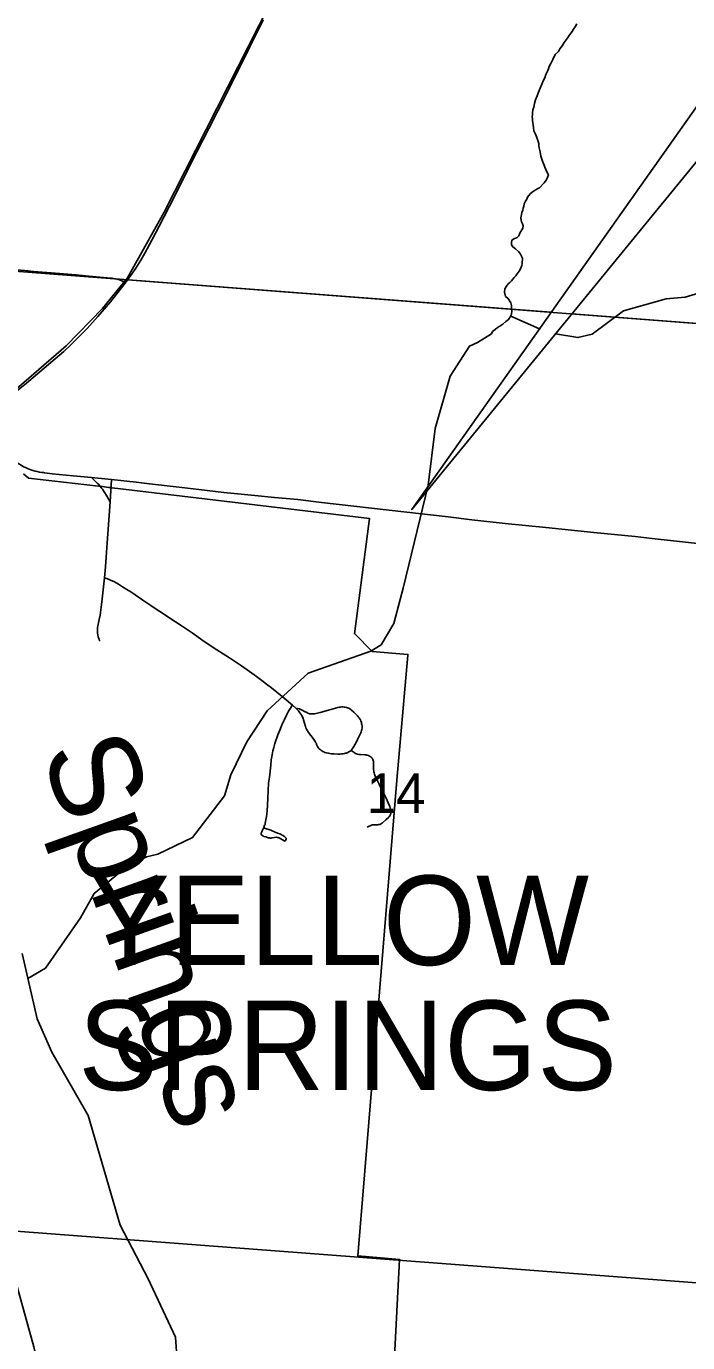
# Model space of a CAD drawing. Extents: x -1.4 to 35.4, y 0 to 22.
# Drawn here: x 20.085 to 20.785, y 16.67 to 18.063 of the extents above; entities that cross this region are included whole.
import ezdxf

# ---------------------------------------------------------------- set-up
doc = ezdxf.new("R2010")
doc.units = 0
for name, color, linetype in [('GM_X_Corporation', 7, 'Continuous'), ('GM_X_Corporation_Text', 7, 'Continuous'), ('GM_X_County_Road', 7, 'Continuous'), ('GM_X_Minor_River', 7, 'Continuous'), ('GM_X_Minor_River_Text', 7, 'Continuous'), ('GM_X_Rail_Line', 7, 'Continuous'), ('GM_X_Section', 7, 'Continuous'), ('GM_X_Section_Text', 7, 'Continuous'), ('GM_X_State_Route', 7, 'Continuous'), ('GM_X_Township_Road', 7, 'Continuous'), ('GM_X_US_Route', 7, 'Continuous'), ('SH_Data', 7, 'Continuous')]:
    doc.layers.add(name, color=color, linetype=linetype)

msp = doc.modelspace()

# ---------------------------------------------------------------- linework, layer by layer
at = {"layer": 'GM_X_Corporation'}
msp.add_lwpolyline([(20.0819, 17.5894), (20.0872, 17.5848), (20.1614, 17.5762), (20.1632, 17.576), (20.1652, 17.5758), (20.1723, 17.5749), (20.1743, 17.5747), (20.1754, 17.5746), (20.1818, 17.5738), (20.4479, 17.5421), (20.4323, 17.4201), (20.4324, 17.42), (20.4508, 17.4012), (20.4887, 17.3982), (20.4886, 17.3973), (20.477, 17.2652), (20.4454, 16.8815), (20.4356, 16.7615), (20.4798, 16.7579), (20.4734, 16.6344)], dxfattribs=at)
at = {"layer": 'GM_X_County_Road'}
msp.add_lwpolyline([(20.0211, 17.8098), (20.0409, 17.808), (20.0597, 17.8062), (20.0834, 17.8043), (20.0927, 17.8035), (20.1113, 17.8019), (20.1378, 17.7997), (20.1513, 17.7986), (20.1706, 17.7968), (20.1733, 17.7965), (20.1759, 17.7962), (20.1791, 17.7957), (20.182, 17.795), (20.1845, 17.7941), (20.1867, 17.793), (20.1897, 17.791)], dxfattribs=at)
at = {"layer": 'GM_X_Minor_River'}
msp.add_line((20.5974, 17.7562), (20.6278, 17.7427), dxfattribs=at)
for points in [[(20.6335, 18.0085), (20.6347, 18.0119), (20.6355, 18.0141), (20.6367, 18.016), (20.6374, 18.0179), (20.6382, 18.0202), (20.6398, 18.0236), (20.6418, 18.0277), (20.6445, 18.033), (20.6479, 18.0364), (20.6495, 18.039), (20.6518, 18.0424), (20.6541, 18.0458), (20.6572, 18.05), (20.6599, 18.0541), (20.6623, 18.0575), (20.6638, 18.0598), (20.6654, 18.0624), (20.6673, 18.0654)], [(20.5624, 17.7283), (20.5769, 17.7376), (20.5781, 17.7399), (20.5808, 17.7421), (20.5835, 17.744), (20.5858, 17.7455), (20.5892, 17.7477), (20.5923, 17.7504), (20.5946, 17.7522), (20.5961, 17.7541), (20.5973, 17.756), (20.5981, 17.7583), (20.5985, 17.7617), (20.5981, 17.7643), (20.5982, 17.7674), (20.5975, 17.7704), (20.5945, 17.7751), (20.5919, 17.777), (20.5908, 17.7816), (20.5912, 17.785), (20.5928, 17.788), (20.5947, 17.7903), (20.5966, 17.7918), (20.5981, 17.7936), (20.6012, 17.797), (20.6028, 17.7989), (20.6043, 17.8008), (20.6062, 17.8038), (20.6078, 17.8061), (20.609, 17.8098), (20.6094, 17.8117), (20.6098, 17.8174), (20.6076, 17.8217), (20.6057, 17.8247), (20.6024, 17.8274), (20.5997, 17.8294), (20.5982, 17.8317), (20.5983, 17.834), (20.5987, 17.8366), (20.6014, 17.8385), (20.604, 17.8392), (20.606, 17.8411), (20.6071, 17.8441), (20.6091, 17.8475), (20.6102, 17.8494), (20.6106, 17.8517), (20.6099, 17.854), (20.6088, 17.8559), (20.6084, 17.8578), (20.6081, 17.8601), (20.6089, 17.8639), (20.6093, 17.8658), (20.6101, 17.8684), (20.6105, 17.8703), (20.6113, 17.8726), (20.6117, 17.8749), (20.6129, 17.8779), (20.6144, 17.8801), (20.6152, 17.882), (20.6164, 17.8839), (20.6183, 17.8858), (20.6214, 17.8884), (20.624, 17.8899), (20.626, 17.8914), (20.6279, 17.8921), (20.6329, 17.8974), (20.6348, 17.9), (20.6364, 17.903), (20.6372, 17.9057), (20.6353, 17.9095), (20.6346, 17.9114), (20.6335, 17.9137), (20.6327, 17.916), (20.6316, 17.9183), (20.6309, 17.9202), (20.6302, 17.9222), (20.6291, 17.9256), (20.6284, 17.9302), (20.6276, 17.9344), (20.6273, 17.9363), (20.6273, 17.9389), (20.6255, 17.9443), (20.624, 17.9481), (20.6229, 17.95), (20.6218, 17.9523), (20.6215, 17.9558), (20.6211, 17.9584), (20.6208, 17.9611), (20.6204, 17.963), (20.6205, 17.9653), (20.6201, 17.9672), (20.6205, 17.9695), (20.6205, 17.9714), (20.6209, 17.9744), (20.6217, 17.9774), (20.6226, 17.9812), (20.6237, 17.985), (20.6253, 17.9892), (20.6269, 17.9933), (20.632, 18.0058), (20.6335, 18.0085)], [(20.6448, 17.7375), (20.6685, 17.7335), (20.6834, 17.737), (20.7168, 17.7618), (20.7618, 17.7746), (20.782, 17.7761), (20.8148, 17.786)], [(20.0866, 17.0553), (20.1052, 17.0662), (20.1422, 17.1193), (20.1567, 17.1452), (20.1905, 17.173), (20.212, 17.1839), (20.2241, 17.1867), (20.2608, 17.2045), (20.2946, 17.2486), (20.3015, 17.2708), (20.3181, 17.3058), (20.3399, 17.3383), (20.3831, 17.3784), (20.4494, 17.4017), (20.4605, 17.4083), (20.4738, 17.4308), (20.4804, 17.4561), (20.4836, 17.4682), (20.51, 17.5773), (20.5176, 17.6371), (20.5335, 17.6926), (20.5538, 17.7244), (20.5624, 17.7283)], [(20.2469, 16.6153), (20.2428, 16.6757), (20.2138, 16.7374), (20.1842, 16.7941), (20.1505, 16.9101), (20.1121, 16.9773), (20.0966, 17.0125), (20.0805, 17.0815)]]:
    msp.add_lwpolyline(points, dxfattribs=at)
at = {"layer": 'GM_X_Rail_Line'}
for points in [[(20.6879, 18.7665), (20.2308, 17.8662), (20.1919, 17.7967), (20.1657, 17.7644), (20.1271, 17.7246), (20.0692, 17.6745), (19.9621, 17.5898), (19.8725, 17.517)], [(19.8725, 17.517), (19.8957, 17.4209), (20.0339, 16.8779), (20.0928, 16.6653), (20.1153, 16.5716), (20.1244, 16.491), (20.1222, 16.4315), (20.1089, 16.3501), (20.0842, 16.2702), (20.0556, 16.2126), (20.0082, 16.1358), (19.9584, 16.07), (19.8883, 15.9911), (19.7786, 15.8725), (19.6754, 15.7607), (19.6249, 15.6997), (19.5748, 15.6194), (19.5405, 15.5353), (19.507, 15.4036), (19.4789, 15.286)]]:
    msp.add_lwpolyline(points, dxfattribs=at)
at = {"layer": 'GM_X_Section'}
for points in [[(21.0766, 18.2657), (21.0375, 17.7298), (20.0033, 17.8091), (20.0974, 18.8184), (21.1107, 18.7315), (21.0858, 18.3911)], [(20.6621, 17.7586), (21.0375, 17.7298), (20.9517, 16.7211), (19.9161, 16.7998), (20.0033, 17.8091), (20.6402, 17.7603)], [(19.823, 15.7773), (19.9161, 16.7998), (20.9517, 16.7211), (20.8653, 15.8321)]]:
    msp.add_lwpolyline(points, dxfattribs=at)
at = {"layer": 'GM_X_State_Route'}
for points in [[(20.0561, 17.6172), (20.0621, 17.6118), (20.0684, 17.6064), (20.0717, 17.6036), (20.0745, 17.6015), (20.0771, 17.5998), (20.0796, 17.5983), (20.0822, 17.5968), (20.0843, 17.5958), (20.0861, 17.5949), (20.0879, 17.5942), (20.0899, 17.5935), (20.092, 17.5929), (20.0942, 17.5922), (20.0964, 17.5917), (20.0988, 17.5912), (20.1014, 17.5908), (20.1032, 17.5905)], [(20.1032, 17.5905), (20.1041, 17.5904), (20.107, 17.59), (20.1124, 17.5894), (20.1346, 17.5873), (20.1539, 17.5854), (20.175, 17.5834), (20.1883, 17.582), (20.1913, 17.5816)], [(20.1913, 17.5816), (20.2013, 17.5805), (20.2154, 17.5788), (20.2436, 17.5754), (20.2675, 17.5726), (20.294, 17.5696), (20.3266, 17.5664), (20.3477, 17.5642), (20.3723, 17.562), (20.3971, 17.5591), (20.4843, 17.5491), (20.5312, 17.5436), (20.5563, 17.5406), (20.5914, 17.5368), (20.6347, 17.5324), (20.6854, 17.5273), (20.7292, 17.5229), (20.7471, 17.521), (20.7761, 17.5176), (20.8174, 17.5132)]]:
    msp.add_lwpolyline(points, dxfattribs=at)
at = {"layer": 'GM_X_Township_Road'}
msp.add_line((20.3665, 17.3446), (20.3702, 17.3412), dxfattribs=at)
for points in [[(20.1736, 17.5596), (20.1714, 17.5637), (20.1706, 17.5651), (20.1697, 17.5665), (20.168, 17.5693), (20.1668, 17.5711), (20.1655, 17.5729), (20.1642, 17.5745), (20.1631, 17.5759), (20.1616, 17.5778), (20.1601, 17.5794), (20.1568, 17.5827), (20.1539, 17.5854)], [(20.1736, 17.5596), (20.1744, 17.5718), (20.175, 17.5834)], [(20.1676, 17.4792), (20.1686, 17.4908), (20.1701, 17.5112), (20.1736, 17.5596)], [(20.163, 17.4121), (20.1622, 17.4134), (20.1619, 17.4142), (20.1616, 17.4151), (20.1613, 17.4158), (20.161, 17.4168), (20.1606, 17.4187), (20.1604, 17.4205), (20.1602, 17.422), (20.1602, 17.4236), (20.1602, 17.425), (20.1604, 17.4267), (20.1621, 17.435), (20.163, 17.4398), (20.1639, 17.4453), (20.1647, 17.4509), (20.1654, 17.4568), (20.1667, 17.4695), (20.1676, 17.4792)], [(20.1676, 17.4792), (20.1703, 17.4784), (20.1742, 17.4769), (20.1782, 17.4749), (20.1826, 17.4725), (20.1869, 17.4698), (20.1915, 17.467), (20.1957, 17.4644), (20.2003, 17.4612), (20.2083, 17.4557), (20.2167, 17.45), (20.2223, 17.4462), (20.23, 17.441), (20.2368, 17.4366), (20.2429, 17.4327), (20.2497, 17.428), (20.2571, 17.4232), (20.2603, 17.421), (20.2628, 17.4192), (20.2732, 17.4119), (20.2866, 17.403), (20.2998, 17.3944), (20.3125, 17.386), (20.3212, 17.3802), (20.3284, 17.3748), (20.334, 17.3707), (20.3392, 17.3666), (20.3442, 17.3627), (20.3557, 17.3536), (20.3665, 17.3446)], [(20.3368, 17.2143), (20.3392, 17.2135), (20.3417, 17.2127), (20.3435, 17.212), (20.3452, 17.2113), (20.3476, 17.2103), (20.3507, 17.2091), (20.353, 17.2082), (20.3545, 17.2076), (20.3557, 17.207), (20.3567, 17.2064), (20.3575, 17.2059), (20.3581, 17.2055), (20.3586, 17.2051), (20.3592, 17.2045), (20.3597, 17.2038), (20.3597, 17.2031), (20.3595, 17.202), (20.3592, 17.2013), (20.3587, 17.2007), (20.3581, 17.2006), (20.3567, 17.2014), (20.3537, 17.2033), (20.353, 17.2036), (20.3523, 17.204), (20.3515, 17.2043), (20.3508, 17.2045), (20.3496, 17.2047), (20.3475, 17.2043), (20.3446, 17.2039), (20.3435, 17.2038), (20.3428, 17.2038), (20.3421, 17.2039), (20.3411, 17.2041), (20.3401, 17.2043), (20.3382, 17.205), (20.3364, 17.2056), (20.3355, 17.206), (20.3349, 17.2063), (20.334, 17.2069), (20.3335, 17.2079), (20.3335, 17.209), (20.334, 17.2104), (20.3344, 17.2113), (20.3361, 17.2149), (20.3371, 17.2173), (20.3375, 17.2183), (20.3378, 17.2195), (20.3381, 17.2212), (20.3389, 17.2266), (20.3396, 17.2323), (20.3405, 17.2457), (20.341, 17.2542), (20.3413, 17.2618), (20.3422, 17.2682), (20.3435, 17.2811), (20.3441, 17.2864), (20.345, 17.2917), (20.3454, 17.2939), (20.3459, 17.2961), (20.3468, 17.2995), (20.348, 17.3038), (20.349, 17.3071), (20.3499, 17.31), (20.351, 17.3129), (20.3531, 17.3181), (20.3558, 17.3244), (20.3581, 17.3294), (20.3603, 17.3339), (20.3624, 17.338), (20.3645, 17.3414), (20.366, 17.3437), (20.3665, 17.3446)], [(20.4286, 17.2965), (20.4293, 17.2974), (20.4301, 17.2984), (20.4315, 17.3006), (20.4329, 17.3031), (20.4341, 17.3056), (20.4354, 17.3082), (20.4368, 17.3108), (20.4389, 17.3153), (20.4393, 17.3163), (20.4397, 17.3176), (20.4399, 17.3188), (20.4401, 17.3201), (20.4402, 17.3213), (20.4401, 17.3226), (20.44, 17.3239), (20.4397, 17.325), (20.4394, 17.3263), (20.439, 17.3274), (20.4384, 17.3288), (20.4376, 17.3302), (20.437, 17.3311), (20.4362, 17.3321), (20.4354, 17.3331), (20.4337, 17.3349), (20.4316, 17.337), (20.4291, 17.3392), (20.4281, 17.3399), (20.4271, 17.3405), (20.426, 17.3411), (20.4248, 17.3415), (20.4237, 17.3419), (20.4224, 17.3422), (20.4212, 17.3424), (20.4199, 17.3425), (20.4186, 17.3425), (20.4175, 17.3424), (20.4159, 17.3422), (20.4144, 17.3419), (20.4048, 17.3393), (20.3959, 17.3366), (20.3929, 17.3358), (20.3914, 17.3355), (20.3899, 17.3353), (20.3883, 17.3352), (20.3871, 17.3351), (20.386, 17.3351), (20.3853, 17.3352), (20.3846, 17.3353), (20.3838, 17.3355), (20.3828, 17.3359), (20.3816, 17.3365), (20.3793, 17.3379), (20.3768, 17.3392), (20.3754, 17.3399), (20.374, 17.3404), (20.372, 17.3409), (20.3702, 17.3412)], [(20.3702, 17.3412), (20.3729, 17.3383), (20.3745, 17.3363), (20.3755, 17.3348), (20.3764, 17.3334), (20.3772, 17.3319), (20.3778, 17.3305), (20.3783, 17.329), (20.3803, 17.322), (20.3808, 17.3206), (20.3814, 17.3192), (20.3824, 17.3174), (20.3836, 17.3155), (20.3883, 17.309), (20.3904, 17.306), (20.3909, 17.3052), (20.3914, 17.3044), (20.3918, 17.3037), (20.3921, 17.3028), (20.3931, 17.3008), (20.3936, 17.2998), (20.3942, 17.299), (20.3949, 17.2982), (20.3958, 17.2975), (20.3967, 17.2968), (20.3977, 17.2961), (20.3988, 17.2955), (20.3998, 17.2949), (20.4009, 17.2945), (20.4025, 17.2939), (20.4045, 17.2935), (20.4074, 17.2931), (20.4107, 17.2928), (20.4145, 17.2927), (20.4157, 17.2926), (20.4169, 17.2927), (20.4185, 17.2928), (20.4201, 17.293), (20.4214, 17.2932), (20.4227, 17.2935), (20.4238, 17.2938), (20.4251, 17.2943), (20.4263, 17.2949), (20.4274, 17.2956), (20.4286, 17.2965)], [(20.4454, 17.2154), (20.4476, 17.2164), (20.4488, 17.2169), (20.4503, 17.2175), (20.4511, 17.2177), (20.4519, 17.2178), (20.4538, 17.2179), (20.4562, 17.2178), (20.457, 17.2178), (20.458, 17.218), (20.4588, 17.2182), (20.4597, 17.2186), (20.4608, 17.2192), (20.4618, 17.2199), (20.4654, 17.2229), (20.468, 17.2254), (20.4687, 17.2262), (20.4694, 17.2272), (20.4698, 17.2279), (20.4702, 17.2288), (20.4705, 17.2295), (20.4706, 17.2304), (20.4707, 17.2312), (20.4707, 17.2321), (20.4707, 17.2331), (20.4704, 17.2343), (20.4695, 17.2371), (20.4679, 17.2409), (20.4656, 17.2459), (20.4631, 17.2509), (20.4603, 17.2564), (20.4582, 17.2609), (20.4566, 17.2642), (20.4552, 17.267), (20.4546, 17.2682), (20.4541, 17.2693), (20.4536, 17.2704), (20.4533, 17.2715), (20.4529, 17.2728), (20.4527, 17.2739), (20.4525, 17.2751), (20.4524, 17.2764), (20.4524, 17.2826), (20.4524, 17.2839), (20.4522, 17.285), (20.452, 17.2859), (20.4516, 17.2868), (20.4512, 17.2876), (20.4507, 17.2884), (20.4501, 17.2891), (20.4494, 17.2897), (20.4486, 17.2902), (20.4479, 17.2906), (20.4468, 17.2911), (20.4456, 17.2915), (20.4444, 17.2917), (20.4432, 17.2919), (20.4386, 17.2921), (20.4369, 17.2923), (20.4352, 17.2927), (20.4342, 17.293), (20.4333, 17.2934), (20.4317, 17.2942), (20.4298, 17.2956), (20.4286, 17.2965)]]:
    msp.add_lwpolyline(points, dxfattribs=at)
at = {"layer": 'GM_X_US_Route'}
for points in [[(20.1897, 17.791), (20.1969, 17.8012), (20.2007, 17.8069), (20.206, 17.8154), (20.2104, 17.8229), (20.2179, 17.8366), (20.2257, 17.8513), (20.2419, 17.8828), (20.2559, 17.9112), (20.2655, 17.9299), (20.2782, 17.9548), (20.2878, 17.9742), (20.3069, 18.0118), (20.3215, 18.0413), (20.3357, 18.0697)], [(20.0581, 17.6633), (20.0678, 17.6711), (20.0763, 17.678), (20.0835, 17.6838), (20.0851, 17.6851), (20.1108, 17.7071), (20.1246, 17.7189), (20.1318, 17.7254), (20.1366, 17.7303), (20.1495, 17.7432), (20.1608, 17.7557), (20.1741, 17.7714), (20.1897, 17.791)]]:
    msp.add_lwpolyline(points, dxfattribs=at)
at = {"layer": 'SH_Data'}
msp.add_lwpolyline([(22.4897, 18.5692), (21.1285, 18.5692), (21.1285, 18.4516), (20.4927, 17.5515), (21.1285, 18.3292), (21.1285, 18.2492), (22.4897, 18.2492)], close=True, dxfattribs=at)

# ---------------------------------------------------------------- texts
at = {"layer": 'GM_X_Corporation_Text'}
for s, p in [('YELLOW', (20.1524, 17.0694)), ('SPRINGS', (20.1399, 16.9371))]:
    msp.add_text(s, height=0.0947, rotation=0, dxfattribs=at).set_placement(p)
at = {"layer": 'GM_X_Minor_River_Text'}
msp.add_text('Springs', height=0.09473, rotation=289.6038, dxfattribs=at).set_placement((20.1, 17.2946))
at = {"layer": 'GM_X_Section_Text'}
msp.add_text('14', height=0.04186, rotation=0, dxfattribs=at).set_placement((20.4449, 17.2303))

doc.saveas('drawing.dxf')
